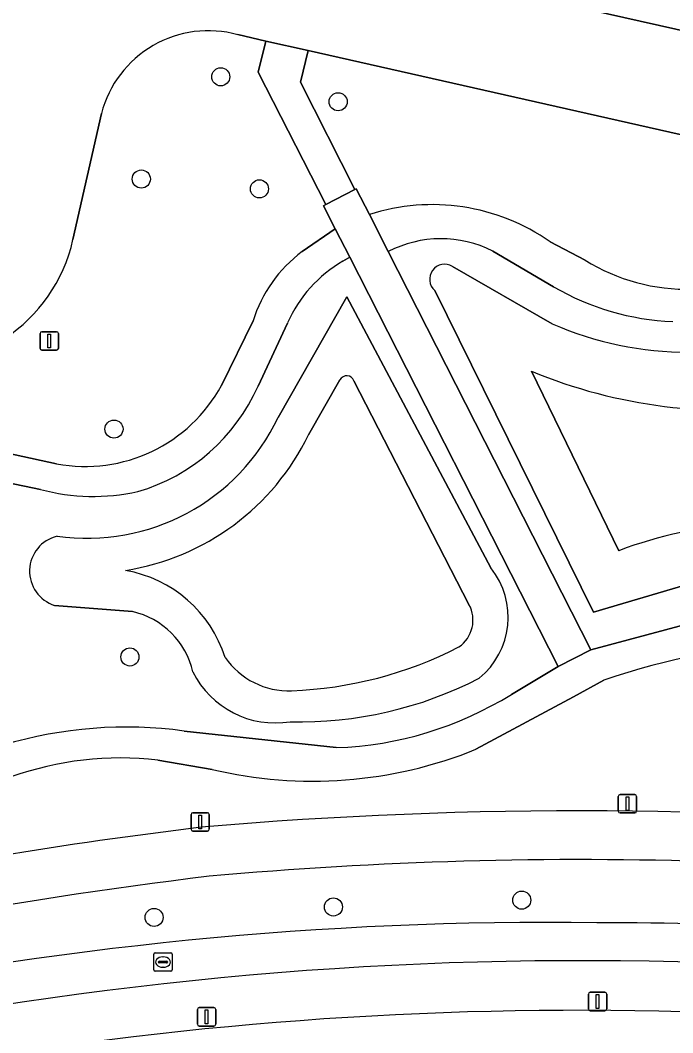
# Model space of a CAD drawing. Extents: x 161771 to 163125, y 382475 to 383179.
# Drawn here: x 162686.4 to 162721.7, y 382550.7 to 382605.5 of the extents above; entities that cross this region are included whole.
import ezdxf

# ---------------------------------------------------------------- set-up
doc = ezdxf.new("R2010")
doc.units = 0
for name, color, linetype in [('IMGEO_Berm_groen', 7, 'Continuous'), ('IMGEO_Boom', 7, 'Continuous'), ('IMGEO_Fietspad_gesloten', 7, 'Continuous'), ('IMGEO_Groenvoorziening', 7, 'Continuous'), ('IMGEO_Lichtmast', 7, 'Continuous'), ('IMGEO_Meer_plas_ven_vijver', 7, 'Continuous'), ('IMGEO_Oever', 7, 'Continuous'), ('IMGEO_Rijbaan_lokaal_gesloten', 7, 'Continuous'), ('IMGEO_Rijbaan_lokaal_open', 7, 'Continuous'), ('IMGEO_Rioolput', 7, 'Continuous'), ('IMGEO_Voetpad_gesloten', 7, 'Continuous'), ('IMGEO_Voetpad_halfverhard', 7, 'Continuous'), ('IMGEO_Voetpad_open', 7, 'Continuous')]:
    doc.layers.add(name, color=color, linetype=linetype)

msp = doc.modelspace()

# ---------------------------------------------------------------- linework, layer by layer
at = {"layer": 'IMGEO_Berm_groen'}
for centre, radius, start, end in [((162716.643, 382338.215), 221.836, 88.03443, 95.17009), ((162728.098, 382300.299), 260.752, 96.9264, 104.2079), ((162715.03, 382359.492), 197.159, 89.24707, 102.09555), ((162718.146, 382361.315), 195.319, 76.45732, 90.15405), ((162716.743, 382350.631), 203.951, 76.76359, 104.62394), ((162716.647, 382348.842), 203.055, 82.18505, 105.59566)]:
    msp.add_arc(centre, radius, start, end, dxfattribs=at)
at = {"layer": 'IMGEO_Boom'}
for centre in [(162697.289, 382602.402), (162703.637, 382601.05), (162692.99, 382596.873), (162699.378, 382596.341), (162691.512, 382583.342), (162692.373, 382571.013), (162713.567, 382557.857), (162703.382, 382557.489), (162693.683, 382556.921)]:
    msp.add_circle(centre, 0.489, dxfattribs=at)
at = {"layer": 'IMGEO_Fietspad_gesloten'}
for centre, radius, start, end in [((162716.69, 382326.135), 236.554, 84.31155, 94.963), ((162728.834, 382294.477), 269.307, 96.95475, 106.36266), ((162716.643, 382338.215), 221.836, 88.03443, 95.17009), ((162728.098, 382300.299), 260.752, 96.9264, 104.2079), ((162715.03, 382359.492), 197.159, 89.24707, 102.09555), ((162718.146, 382361.315), 195.319, 76.45732, 90.15405), ((162716.743, 382350.631), 203.951, 76.76359, 104.62394)]:
    msp.add_arc(centre, radius, start, end, dxfattribs=at)
at = {"layer": 'IMGEO_Groenvoorziening'}
for points in [[(162701.691, 382592.943), (162703.482, 382594.186), (162702.851, 382595.427), (162702.977, 382595.492), (162699.319, 382602.659), (162699.728, 382604.34), (162698.204, 382604.683)], [(162744.459, 382594.266), (162733.879, 382596.633), (162702.016, 382603.824), (162701.604, 382602.11), (162704.535, 382596.297), (162704.615, 382596.339), (162705.324, 382594.947)], [(162690.834, 382600.42), (162689.294, 382593.598)], [(162715.102, 382593.478), (162716.997, 382592.474)], [(162706.343, 382592.943), (162717.303, 382571.402), (162722.361, 382572.744), (162725.685, 382573.328)], [(162715.289, 382591.041), (162711.999, 382592.971)], [(162715.53, 382570.506), (162704.267, 382592.643), (162703.898, 382592.434)], [(162709.814, 382592.144), (162715.218, 382589.037)], [(162722.507, 382574.938), (162717.44, 382573.44), (162708.861, 382590.845)], [(162700.389, 382583.977), (162704.107, 382590.493)], [(162704.107, 382590.493), (162711.9, 382575.829)], [(162697.33, 382585.71), (162699.032, 382589.197)], [(162700.894, 382589.083), (162699.304, 382585.67)], [(162671.589, 382585.117), (162688.409, 382581.463)], [(162687.53, 382580.083), (162671.478, 382583.403)], [(162692.506, 382573.468), (162688.297, 382573.805)], [(162713.009, 382568.992), (162715.53, 382570.506)], [(162718.016, 382569.755), (162716.371, 382568.852), (162711.083, 382566.019)], [(162695.312, 382567.007), (162703.533, 382566.111)], [(162696.815, 382564.932), (162693.876, 382565.439)]]:
    msp.add_lwpolyline(points, dxfattribs=at)
for centre, radius, start, end in [((162696.624, 382598.912), 5.983, 74.6882, 165.4042), ((162708.739, 382584.399), 11.087, 54.9745, 107.9376), ((162680.847, 382595.479), 8.654, 259.6054, 347.4439), ((162709.198, 382587.479), 6.165, 62.9772, 117.59), ((162706.088, 382587.005), 7.389, 126.5208, 162.7431), ((162707.602, 382586.092), 7.345, 120.2849, 155.9659), ((162709.393, 382591.454), 0.808, 58.5995, 228.8699), ((162722.535, 382601.463), 10.558, 238.3641, 271.352), ((162722.37, 382603.29), 14.149, 239.9701, 267.4289), ((162722.58, 382605.874), 18.376, 246.3838, 270.1037), ((162689.947, 382589.726), 8.405, 259.458, 331.4572), ((162689.924, 382589.8), 10.249, 286.2959, 336.2354), ((162690.047, 382588.876), 11.444, 261.8915, 334.6517), ((162690.409, 382590.718), 11.018, 254.8554, 282.5358), ((162688.889, 382575.657), 1.944, 103.5676, 252.2695), ((162708.571, 382573.165), 4.263, 309.1521, 38.667), ((162691.562, 382569.244), 4.328, 12.8402, 77.4052), ((162729.766, 382536.133), 35.616, 91.8247, 109.2633), ((162700.239, 382572.423), 4.978, 206.4482, 279.2772), ((162701.539, 382588.761), 21.257, 268.6616, 297.2245), ((162702.894, 382585.237), 19.137, 271.9135, 301.9083), ((162692.17, 382544.048), 23.173, 82.207, 106.6191), ((162702.245, 382587.836), 23.539, 256.6619, 292.0513), ((162691.892, 382547.801), 17.75, 83.5834, 109.5975), ((162716.69, 382326.135), 236.554, 84.31155, 94.963), ((162728.834, 382294.477), 269.307, 96.95475, 106.36266)]:
    msp.add_arc(centre, radius, start, end, dxfattribs=at)
at = {"layer": 'IMGEO_Lichtmast'}
for p, q in [((162687.512, 382587.712), (162687.512, 382588.512)), ((162687.512, 382588.512), (162687.512, 382587.712)), ((162687.612, 382588.612), (162688.402, 382588.612)), ((162688.402, 382588.612), (162687.612, 382588.612)), ((162688.502, 382588.512), (162688.502, 382587.712)), ((162688.502, 382587.712), (162688.502, 382588.512)), ((162688.402, 382587.612), (162687.612, 382587.612)), ((162687.612, 382587.612), (162688.402, 382587.612)), ((162718.791, 382562.674), (162718.791, 382563.474)), ((162718.791, 382563.474), (162718.791, 382562.674)), ((162718.891, 382563.574), (162719.681, 382563.574)), ((162719.681, 382563.574), (162718.891, 382563.574)), ((162719.781, 382563.474), (162719.781, 382562.674)), ((162719.781, 382562.674), (162719.781, 382563.474)), ((162695.678, 382561.689), (162695.678, 382562.489)), ((162695.678, 382562.489), (162695.678, 382561.689)), ((162695.778, 382562.589), (162696.568, 382562.589)), ((162696.568, 382562.589), (162695.778, 382562.589)), ((162696.668, 382562.489), (162696.668, 382561.689)), ((162696.668, 382561.689), (162696.668, 382562.489)), ((162719.681, 382562.574), (162718.891, 382562.574)), ((162718.891, 382562.574), (162719.681, 382562.574)), ((162696.568, 382561.589), (162695.778, 382561.589)), ((162695.778, 382561.589), (162696.568, 382561.589)), ((162717.171, 382551.971), (162717.171, 382552.771)), ((162717.171, 382552.771), (162717.171, 382551.971)), ((162717.271, 382552.871), (162718.061, 382552.871)), ((162718.061, 382552.871), (162717.271, 382552.871)), ((162718.161, 382552.771), (162718.161, 382551.971)), ((162718.161, 382551.971), (162718.161, 382552.771)), ((162696.023, 382551.141), (162696.023, 382551.941)), ((162696.023, 382551.941), (162696.023, 382551.141)), ((162696.123, 382552.041), (162696.913, 382552.041)), ((162696.913, 382552.041), (162696.123, 382552.041)), ((162697.013, 382551.941), (162697.013, 382551.141)), ((162697.013, 382551.141), (162697.013, 382551.941)), ((162718.061, 382551.871), (162717.271, 382551.871)), ((162717.271, 382551.871), (162718.061, 382551.871)), ((162696.913, 382551.041), (162696.123, 382551.041)), ((162696.123, 382551.041), (162696.913, 382551.041))]:
    msp.add_line(p, q, dxfattribs=at)
for points in [[(162687.932, 382588.487), (162688.082, 382588.487), (162688.082, 382587.737), (162687.932, 382587.737), (162687.932, 382588.487)], [(162719.211, 382563.449), (162719.361, 382563.449), (162719.361, 382562.699), (162719.211, 382562.699), (162719.211, 382563.449)], [(162696.098, 382562.464), (162696.248, 382562.464), (162696.248, 382561.714), (162696.098, 382561.714), (162696.098, 382562.464)], [(162717.591, 382552.746), (162717.741, 382552.746), (162717.741, 382551.996), (162717.591, 382551.996), (162717.591, 382552.746)], [(162696.443, 382551.916), (162696.593, 382551.916), (162696.593, 382551.166), (162696.443, 382551.166), (162696.443, 382551.916)]]:
    msp.add_lwpolyline(points, dxfattribs=at)
for centre, start, end in [((162687.612, 382588.512), 90, 180), ((162687.612, 382588.512), 90, 180), ((162688.402, 382588.512), 0, 90), ((162688.402, 382588.512), 360, 90), ((162687.612, 382587.712), 180, 270), ((162687.612, 382587.712), 180, 270), ((162688.402, 382587.712), 270, 0), ((162688.402, 382587.712), 270, 0), ((162718.891, 382563.474), 90, 180), ((162718.891, 382563.474), 90, 180), ((162719.681, 382563.474), 0, 90), ((162719.681, 382563.474), 360, 90), ((162718.891, 382562.674), 180, 270), ((162718.891, 382562.674), 180, 270), ((162719.681, 382562.674), 270, 0), ((162719.681, 382562.674), 270, 0), ((162695.778, 382562.489), 90, 180), ((162695.778, 382562.489), 90, 180), ((162696.568, 382562.489), 0, 90), ((162696.568, 382562.489), 360, 90), ((162695.778, 382561.689), 180, 270), ((162695.778, 382561.689), 180, 270), ((162696.568, 382561.689), 270, 0), ((162696.568, 382561.689), 270, 0), ((162717.271, 382552.771), 90, 180), ((162717.271, 382552.771), 90, 180), ((162718.061, 382552.771), 0, 90), ((162718.061, 382552.771), 360, 90), ((162696.123, 382551.941), 90, 180), ((162696.123, 382551.941), 90, 180), ((162696.913, 382551.941), 0, 90), ((162696.913, 382551.941), 360, 90), ((162717.271, 382551.971), 180, 270), ((162717.271, 382551.971), 180, 270), ((162718.061, 382551.971), 270, 0), ((162718.061, 382551.971), 270, 0), ((162696.123, 382551.141), 180, 270), ((162696.123, 382551.141), 180, 270), ((162696.913, 382551.141), 270, 0), ((162696.913, 382551.141), 270, 0)]:
    msp.add_arc(centre, 0.1, start, end, dxfattribs=at)
at = {"layer": 'IMGEO_Meer_plas_ven_vijver'}
for points in [[(162714.096, 382586.472), (162718.812, 382576.765)], [(162703.736, 382586.009), (162702.039, 382583.035)], [(162710.714, 382573.855), (162704.491, 382585.962)]]:
    msp.add_lwpolyline(points, dxfattribs=at)
for centre, radius, start, end in [((162704.103, 382585.814), 0.415, 20.8821, 151.9936), ((162724.735, 382612.157), 27.801, 247.4999, 278.2433), ((162690.053, 382588.86), 13.326, 278.993, 334.083), ((162726.887, 382555.444), 22.799, 75.6833, 110.7444), ((162690.924, 382568.872), 6.932, 17.7993, 79.9314), ((162709.165, 382573.006), 1.766, 304.7128, 28.7313), ((162700.328, 382590.733), 21.557, 272.1037, 297.169), ((162700.951, 382573.343), 4.157, 214.4641, 272.3166)]:
    msp.add_arc(centre, radius, start, end, dxfattribs=at)
at = {"layer": 'IMGEO_Oever'}
for points in [[(162715.218, 382589.037), (162709.814, 382592.144)], [(162708.861, 382590.845), (162717.44, 382573.44), (162722.507, 382574.938)], [(162704.107, 382590.493), (162700.389, 382583.977)], [(162711.9, 382575.829), (162704.107, 382590.493)], [(162718.812, 382576.765), (162714.096, 382586.472)], [(162702.039, 382583.035), (162703.736, 382586.009)], [(162704.491, 382585.962), (162710.714, 382573.855)], [(162688.297, 382573.805), (162692.506, 382573.468)]]:
    msp.add_lwpolyline(points, dxfattribs=at)
for centre, radius, start, end in [((162709.393, 382591.454), 0.808, 58.5995, 228.8699), ((162722.58, 382605.874), 18.376, 246.3838, 270.1037), ((162704.103, 382585.814), 0.415, 20.8821, 151.9936), ((162724.735, 382612.157), 27.801, 247.4999, 278.2433), ((162690.047, 382588.876), 11.444, 261.8915, 334.6517), ((162690.053, 382588.86), 13.326, 278.993, 334.083), ((162726.887, 382555.444), 22.799, 75.6833, 110.7444), ((162688.889, 382575.657), 1.944, 103.5676, 252.2695), ((162708.571, 382573.165), 4.263, 309.1521, 38.667), ((162690.924, 382568.872), 6.932, 17.7993, 79.9314), ((162709.165, 382573.006), 1.766, 304.7128, 28.7313), ((162691.562, 382569.244), 4.328, 12.8402, 77.4052), ((162700.328, 382590.733), 21.557, 272.1037, 297.169), ((162700.951, 382573.343), 4.157, 214.4641, 272.3166), ((162700.239, 382572.423), 4.978, 206.4482, 279.2772), ((162701.539, 382588.761), 21.257, 268.6616, 297.2245)]:
    msp.add_arc(centre, radius, start, end, dxfattribs=at)
at = {"layer": 'IMGEO_Rijbaan_lokaal_gesloten'}
msp.add_arc((162716.647, 382348.842), 203.055, 82.18505, 105.59566, dxfattribs=at)
at = {"layer": 'IMGEO_Rijbaan_lokaal_open'}
for points in [[(162744.564, 382599.889), (162734.913, 382602.051), (162698.683, 382610.206)], [(162698.204, 382604.683), (162699.728, 382604.34), (162702.016, 382603.824), (162733.879, 382596.633), (162744.459, 382594.266)], [(162689.294, 382593.598), (162690.834, 382600.42)]]:
    msp.add_lwpolyline(points, dxfattribs=at)
for centre, radius, start, end in [((162696.624, 382598.912), 5.983, 74.6882, 165.4042), ((162680.847, 382595.479), 8.654, 259.6054, 347.4439)]:
    msp.add_arc(centre, radius, start, end, dxfattribs=at)
at = {"layer": 'IMGEO_Rioolput'}
for p, q in [((162693.664, 382554.081), (162693.664, 382554.933)), ((162693.739, 382555.007), (162694.591, 382555.007)), ((162694.665, 382554.933), (162694.665, 382554.081)), ((162693.923, 382554.501), (162693.923, 382554.513)), ((162694.361, 382554.464), (162693.963, 382554.464)), ((162693.966, 382554.55), (162694.364, 382554.55)), ((162694.152, 382554.787), (162694.177, 382554.787)), ((162694.407, 382554.513), (162694.407, 382554.501)), ((162694.591, 382554.007), (162693.739, 382554.007)), ((162694.175, 382554.227), (162694.15, 382554.227))]:
    msp.add_line(p, q, dxfattribs=at)
for points in [[(162693.664, 382554.081), (162693.664, 382554.933)], [(162693.739, 382555.007), (162694.591, 382555.007)], [(162694.665, 382554.933), (162694.665, 382554.081)], [(162694.591, 382554.007), (162693.739, 382554.007)]]:
    msp.add_lwpolyline(points, dxfattribs=at)
for centre, radius, start, end in [((162693.741, 382554.931), 0.0765, 91.552, 178.448), ((162693.741, 382554.931), 0.0765, 91.552, 178.448), ((162694.589, 382554.931), 0.0765, 1.552, 88.448), ((162694.589, 382554.931), 0.0765, 1.552, 88.448), ((162693.963, 382554.51), 0.0403, 85.8775, 175.7526), ((162693.96, 382554.5), 0.0366, 178.938, 274.7102), ((162694.364, 382554.507), 0.043, 264.8664, 352.4533), ((162694.368, 382554.512), 0.0386, 1.7309, 96.639), ((162693.741, 382554.083), 0.0765, 181.552, 268.448), ((162693.741, 382554.083), 0.0765, 181.552, 268.448), ((162694.589, 382554.083), 0.0765, 271.552, 358.448), ((162694.589, 382554.083), 0.0765, 271.552, 358.448)]:
    msp.add_arc(centre, radius, start, end, dxfattribs=at)
for centre, major_axis, ratio, start_param, end_param in [((162694.151, 382554.507), (-0.387, 0.002), 0.722429, 4.712389, 7.853982), ((162694.176, 382554.507), (-0.39, 0.002), 0.717154, 1.570796, 4.712389)]:
    msp.add_ellipse(centre, major_axis=major_axis, ratio=ratio, start_param=start_param, end_param=end_param, dxfattribs=at)
at = {"layer": 'IMGEO_Voetpad_gesloten'}
msp.add_lwpolyline([(162706.343, 382592.943), (162705.324, 382594.947), (162704.615, 382596.339), (162704.535, 382596.297), (162702.977, 382595.492), (162702.851, 382595.427), (162703.482, 382594.186), (162704.267, 382592.643), (162715.53, 382570.506), (162717.303, 382571.402)], close=True, dxfattribs=at)
at = {"layer": 'IMGEO_Voetpad_halfverhard'}
for points in [[(162705.324, 382594.947), (162706.343, 382592.943)], [(162703.898, 382592.434), (162704.267, 382592.643), (162703.482, 382594.186), (162701.691, 382592.943)], [(162716.997, 382592.474), (162715.102, 382593.478)], [(162711.999, 382592.971), (162715.289, 382591.041)], [(162699.032, 382589.197), (162697.33, 382585.71)], [(162699.304, 382585.67), (162700.894, 382589.083)], [(162688.409, 382581.463), (162671.589, 382585.117)], [(162671.478, 382583.403), (162687.53, 382580.083)], [(162725.685, 382573.328), (162722.361, 382572.744), (162717.303, 382571.402), (162715.53, 382570.506), (162713.009, 382568.992)], [(162711.083, 382566.019), (162716.371, 382568.852), (162718.016, 382569.755)], [(162703.533, 382566.111), (162695.312, 382567.007)], [(162693.876, 382565.439), (162696.815, 382564.932)]]:
    msp.add_lwpolyline(points, dxfattribs=at)
for centre, radius, start, end in [((162708.739, 382584.399), 11.087, 54.9745, 107.9376), ((162709.198, 382587.479), 6.165, 62.9772, 117.59), ((162706.088, 382587.005), 7.389, 126.5208, 162.7431), ((162707.602, 382586.092), 7.345, 120.2849, 155.9659), ((162722.535, 382601.463), 10.558, 238.3641, 271.352), ((162722.37, 382603.29), 14.149, 239.9701, 267.4289), ((162689.947, 382589.726), 8.405, 259.458, 331.4572), ((162689.924, 382589.8), 10.249, 286.2959, 336.2354), ((162690.409, 382590.718), 11.018, 254.8554, 282.5358), ((162729.766, 382536.133), 35.616, 91.8247, 109.2633), ((162702.894, 382585.237), 19.137, 271.9135, 301.9083), ((162692.17, 382544.048), 23.173, 82.207, 106.6191), ((162702.245, 382587.836), 23.539, 256.6619, 292.0513), ((162691.892, 382547.801), 17.75, 83.5834, 109.5975)]:
    msp.add_arc(centre, radius, start, end, dxfattribs=at)
at = {"layer": 'IMGEO_Voetpad_open'}
msp.add_lwpolyline([(162698.683, 382610.206), (162734.913, 382602.051), (162744.564, 382599.889)], dxfattribs=at)
msp.add_lwpolyline([(162701.604, 382602.11), (162702.016, 382603.824), (162699.728, 382604.34), (162699.319, 382602.659), (162702.977, 382595.492), (162704.535, 382596.297)], close=True, dxfattribs=at)

doc.saveas('drawing.dxf')
